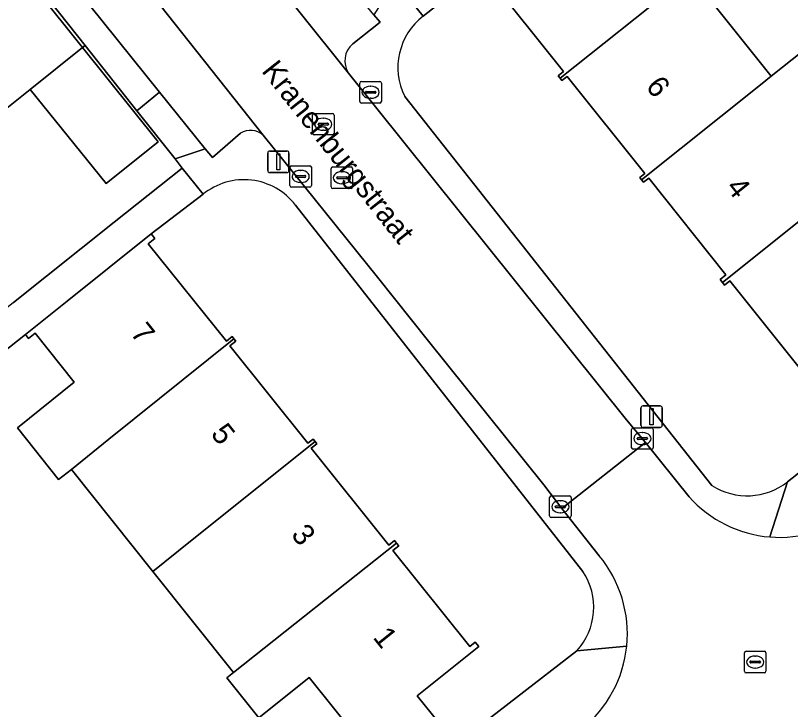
# Model space of a CAD drawing. Extents: x 157445 to 158888, y 383061 to 384688.
# Drawn here: x 158225.61 to 158261.63, y 384010.07 to 384042.31 of the extents above; entities that cross this region are included whole.
import ezdxf

# ---------------------------------------------------------------- set-up
doc = ezdxf.new("R2010")
doc.units = 0
for name, color, linetype in [('IMGEO_Brandkraan', 7, 'Continuous'), ('IMGEO_Erf', 7, 'Continuous'), ('IMGEO_Kolk', 7, 'Continuous'), ('IMGEO_Lichtmast', 7, 'Continuous'), ('IMGEO_Muur', 7, 'Continuous'), ('IMGEO_Openbare_ruimte_label', 7, 'Continuous'), ('IMGEO_Pand', 7, 'Continuous'), ('IMGEO_Pand_nummerreeks', 7, 'Continuous'), ('IMGEO_Parkeervlak_open', 7, 'Continuous'), ('IMGEO_Rijbaan_lokaal_open', 7, 'Continuous'), ('IMGEO_Rioolput', 7, 'Continuous'), ('IMGEO_Voetpad_open', 7, 'Continuous')]:
    doc.layers.add(name, color=color, linetype=linetype)

msp = doc.modelspace()

# ---------------------------------------------------------------- linework, layer by layer
at = {"layer": 'IMGEO_Brandkraan'}
for p, q in [((158240.276, 384034.345), (158240.276, 384035.197)), ((158240.351, 384035.271), (158241.203, 384035.271)), ((158241.277, 384035.197), (158241.277, 384034.345)), ((158240.764, 384035.051), (158240.789, 384035.051)), ((158240.535, 384034.765), (158240.535, 384034.777)), ((158240.973, 384034.728), (158240.575, 384034.728)), ((158240.578, 384034.814), (158240.976, 384034.814)), ((158240.787, 384034.491), (158240.762, 384034.491)), ((158241.019, 384034.777), (158241.019, 384034.765)), ((158241.203, 384034.271), (158240.351, 384034.271))]:
    msp.add_line(p, q, dxfattribs=at)
for points in [[(158240.276, 384034.345), (158240.276, 384035.197)], [(158240.351, 384035.271), (158241.203, 384035.271)], [(158241.277, 384035.197), (158241.277, 384034.345)], [(158241.203, 384034.271), (158240.351, 384034.271)]]:
    msp.add_lwpolyline(points, dxfattribs=at)
for centre, radius, start, end in [((158240.353, 384035.195), 0.0765, 91.552, 178.448), ((158240.353, 384035.195), 0.0765, 91.552, 178.448), ((158241.201, 384035.195), 0.0765, 1.552, 88.448), ((158241.201, 384035.195), 0.0765, 1.552, 88.448), ((158240.575, 384034.774), 0.0403, 85.8775, 175.7526), ((158240.572, 384034.764), 0.0366, 178.938, 274.7102), ((158240.976, 384034.771), 0.043, 264.8664, 352.4533), ((158240.98, 384034.776), 0.0386, 1.7309, 96.639), ((158240.353, 384034.347), 0.0765, 181.552, 268.448), ((158240.353, 384034.347), 0.0765, 181.552, 268.448), ((158241.201, 384034.347), 0.0765, 271.552, 358.448), ((158241.201, 384034.347), 0.0765, 271.552, 358.448)]:
    msp.add_arc(centre, radius, start, end, dxfattribs=at)
for centre, major_axis, ratio, start_param, end_param in [((158240.763, 384034.771), (-0.387, 0.002), 0.722429, 4.712389, 7.853982), ((158240.788, 384034.771), (-0.39, 0.002), 0.717154, 1.570796, 4.712389)]:
    msp.add_ellipse(centre, major_axis=major_axis, ratio=ratio, start_param=start_param, end_param=end_param, dxfattribs=at)
at = {"layer": 'IMGEO_Erf'}
for points in [[(158262.927, 384056.943), (158257.574, 384052.666), (158261.443, 384047.826), (158258.923, 384045.811), (158256.946, 384044.231), (158260.735, 384039.489), (158262.233, 384040.68)], [(158201.405, 384030.766), (158206.541, 384034.859), (158206.306, 384035.153), (158206.435, 384035.255), (158206.563, 384035.357), (158206.787, 384035.076), (158211.876, 384039.131), (158211.664, 384039.397), (158211.782, 384039.491), (158211.9, 384039.585), (158212.114, 384039.317), (158217.226, 384043.391), (158216.981, 384043.699), (158217.26, 384043.921), (158217.505, 384043.613), (158220.565, 384046.052), (158222.053, 384044.184), (158224.451, 384046.126), (158228.717, 384040.814), (158228.837, 384040.911), (158219.154, 384053.106), (158180.905, 384022.622)], [(158258.358, 384030.042), (158258.631, 384030.26), (158255.04, 384034.755), (158254.797, 384034.561), (158254.711, 384034.669), (158254.625, 384034.777), (158254.86, 384034.964), (158251.25, 384039.482), (158251.006, 384039.287), (158250.921, 384039.393), (158250.835, 384039.501), (158251.084, 384039.7), (158247.466, 384044.229), (158247.174, 384043.996), (158246.999, 384044.214), (158244.555, 384042.28)], [(158225.518, 384028.971), (158230.193, 384032.715), (158233.354, 384035.222), (158233.02, 384035.643), (158231.238, 384037.887), (158228.837, 384040.911), (158228.717, 384040.814), (158232.23, 384036.44), (158229.826, 384034.509), (158226.285, 384038.875), (158223.18, 384036.4)], [(158243.695, 384038.54), (158257.981, 384020.474)], [(158234.322, 384034.003), (158231.91, 384032.169), (158232.083, 384031.953), (158231.779, 384031.709), (158235.408, 384027.181), (158235.673, 384027.394), (158235.759, 384027.287), (158235.845, 384027.18), (158235.57, 384026.96), (158239.197, 384022.435), (158239.442, 384022.631), (158239.528, 384022.523), (158239.616, 384022.413), (158239.355, 384022.204), (158242.956, 384017.712), (158243.217, 384017.921), (158243.317, 384017.796), (158243.417, 384017.672), (158243.143, 384017.452), (158246.717, 384012.993), (158246.972, 384013.197), (158247.136, 384012.992), (158244.281, 384010.704), (158246.086, 384008.467), (158251.699, 384012.793)], [(158251.983, 384016.485), (158238.621, 384033.501)], [(158261.493, 384020.649), (158267.528, 384025.404), (158265.655, 384027.748), (158262.335, 384025.095), (158262.162, 384025.311), (158262.397, 384025.498), (158258.817, 384029.979), (158258.568, 384029.779), (158258.464, 384029.909), (158258.358, 384030.042)], [(158241.458, 384008.812), (158239.261, 384011.562), (158236.91, 384009.684), (158235.428, 384011.539), (158235.741, 384011.789), (158231.996, 384016.475), (158228.209, 384021.212), (158227.608, 384020.76), (158225.692, 384023.157), (158228.338, 384025.271), (158226.515, 384027.552), (158226.207, 384027.306), (158226.065, 384027.485), (158217.585, 384020.78), (158219.271, 384018.718), (158221.624, 384015.84), (158223.98, 384012.957), (158221.934, 384011.284), (158225.147, 384007.157)]]:
    msp.add_lwpolyline(points, dxfattribs=at)
for centre, radius, start, end in [((158246.408, 384039.885), 3.028, 127.73, 206.3703), ((158236.228, 384031.668), 3.014, 37.4473, 129.2321), ((158259.613, 384023.043), 3.044, 237.5654, 308.1399), ((158249.485, 384014.82), 3.002, 317.5252, 33.6774)]:
    msp.add_arc(centre, radius, start, end, dxfattribs=at)
at = {"layer": 'IMGEO_Kolk'}
for p, q in [((158241.611, 384038.315), (158241.611, 384039.167)), ((158241.686, 384039.241), (158242.538, 384039.241)), ((158242.612, 384039.167), (158242.612, 384038.315)), ((158242.099, 384039.021), (158242.124, 384039.021)), ((158241.87, 384038.735), (158241.87, 384038.747)), ((158242.308, 384038.698), (158241.91, 384038.698)), ((158241.913, 384038.784), (158242.311, 384038.784)), ((158242.122, 384038.461), (158242.097, 384038.461)), ((158242.354, 384038.747), (158242.354, 384038.735)), ((158242.538, 384038.241), (158241.686, 384038.241)), ((158238.36, 384034.405), (158238.36, 384035.257)), ((158238.435, 384035.331), (158239.287, 384035.331)), ((158239.361, 384035.257), (158239.361, 384034.405)), ((158238.619, 384034.825), (158238.619, 384034.837)), ((158238.662, 384034.874), (158239.06, 384034.874)), ((158238.848, 384035.111), (158238.873, 384035.111)), ((158239.103, 384034.837), (158239.103, 384034.825)), ((158239.057, 384034.788), (158238.659, 384034.788)), ((158238.871, 384034.551), (158238.846, 384034.551)), ((158239.287, 384034.331), (158238.435, 384034.331)), ((158254.245, 384022.231), (158254.245, 384023.083)), ((158254.32, 384023.157), (158255.172, 384023.157)), ((158255.246, 384023.083), (158255.246, 384022.231)), ((158254.504, 384022.651), (158254.504, 384022.663)), ((158254.942, 384022.614), (158254.544, 384022.614)), ((158254.547, 384022.7), (158254.945, 384022.7)), ((158254.733, 384022.937), (158254.758, 384022.937)), ((158254.988, 384022.663), (158254.988, 384022.651)), ((158254.756, 384022.377), (158254.731, 384022.377)), ((158255.172, 384022.157), (158254.32, 384022.157)), ((158250.433, 384019.063), (158250.433, 384019.915)), ((158250.508, 384019.989), (158251.36, 384019.989)), ((158250.921, 384019.769), (158250.946, 384019.769)), ((158251.434, 384019.915), (158251.434, 384019.063)), ((158250.692, 384019.483), (158250.692, 384019.495)), ((158251.13, 384019.446), (158250.732, 384019.446)), ((158250.735, 384019.532), (158251.133, 384019.532)), ((158251.176, 384019.495), (158251.176, 384019.483)), ((158251.36, 384018.989), (158250.508, 384018.989)), ((158250.944, 384019.209), (158250.919, 384019.209))]:
    msp.add_line(p, q, dxfattribs=at)
for points in [[(158241.611, 384038.315), (158241.611, 384039.167)], [(158241.686, 384039.241), (158242.538, 384039.241)], [(158242.612, 384039.167), (158242.612, 384038.315)], [(158242.538, 384038.241), (158241.686, 384038.241)], [(158238.36, 384034.405), (158238.36, 384035.257)], [(158238.435, 384035.331), (158239.287, 384035.331)], [(158239.361, 384035.257), (158239.361, 384034.405)], [(158239.287, 384034.331), (158238.435, 384034.331)], [(158254.245, 384022.231), (158254.245, 384023.083)], [(158254.32, 384023.157), (158255.172, 384023.157)], [(158255.246, 384023.083), (158255.246, 384022.231)], [(158255.172, 384022.157), (158254.32, 384022.157)], [(158250.433, 384019.063), (158250.433, 384019.915)], [(158250.508, 384019.989), (158251.36, 384019.989)], [(158251.434, 384019.915), (158251.434, 384019.063)], [(158251.36, 384018.989), (158250.508, 384018.989)]]:
    msp.add_lwpolyline(points, dxfattribs=at)
for centre, radius, start, end in [((158241.688, 384039.165), 0.0765, 91.552, 178.448), ((158241.688, 384039.165), 0.0765, 91.552, 178.448), ((158242.536, 384039.165), 0.0765, 1.552, 88.448), ((158242.536, 384039.165), 0.0765, 1.552, 88.448), ((158241.91, 384038.744), 0.0403, 85.8775, 175.7526), ((158241.907, 384038.734), 0.0366, 178.938, 274.7102), ((158242.311, 384038.741), 0.043, 264.8664, 352.4533), ((158242.315, 384038.746), 0.0386, 1.7309, 96.639), ((158241.688, 384038.317), 0.0765, 181.552, 268.448), ((158241.688, 384038.317), 0.0765, 181.552, 268.448), ((158242.536, 384038.317), 0.0765, 271.552, 358.448), ((158242.536, 384038.317), 0.0765, 271.552, 358.448), ((158238.437, 384035.255), 0.0765, 91.552, 178.448), ((158238.437, 384035.255), 0.0765, 91.552, 178.448), ((158239.285, 384035.255), 0.0765, 1.552, 88.448), ((158239.285, 384035.255), 0.0765, 1.552, 88.448), ((158238.659, 384034.834), 0.0403, 85.8775, 175.7526), ((158239.064, 384034.836), 0.0386, 1.7309, 96.639), ((158238.656, 384034.824), 0.0366, 178.938, 274.7102), ((158239.06, 384034.831), 0.043, 264.8664, 352.4533), ((158238.437, 384034.407), 0.0765, 181.552, 268.448), ((158238.437, 384034.407), 0.0765, 181.552, 268.448), ((158239.285, 384034.407), 0.0765, 271.552, 358.448), ((158239.285, 384034.407), 0.0765, 271.552, 358.448), ((158254.322, 384023.081), 0.0765, 91.552, 178.448), ((158254.322, 384023.081), 0.0765, 91.552, 178.448), ((158255.17, 384023.081), 0.0765, 1.552, 88.448), ((158255.17, 384023.081), 0.0765, 1.552, 88.448), ((158254.544, 384022.66), 0.0403, 85.8775, 175.7526), ((158254.541, 384022.65), 0.0366, 178.938, 274.7102), ((158254.945, 384022.657), 0.043, 264.8664, 352.4533), ((158254.949, 384022.662), 0.0386, 1.7309, 96.639), ((158254.322, 384022.233), 0.0765, 181.552, 268.448), ((158254.322, 384022.233), 0.0765, 181.552, 268.448), ((158255.17, 384022.233), 0.0765, 271.552, 358.448), ((158255.17, 384022.233), 0.0765, 271.552, 358.448), ((158250.51, 384019.913), 0.0765, 91.552, 178.448), ((158250.51, 384019.913), 0.0765, 91.552, 178.448), ((158251.358, 384019.913), 0.0765, 1.552, 88.448), ((158251.358, 384019.913), 0.0765, 1.552, 88.448), ((158250.732, 384019.492), 0.0403, 85.8775, 175.7526), ((158250.729, 384019.482), 0.0366, 178.938, 274.7102), ((158251.133, 384019.489), 0.043, 264.8664, 352.4533), ((158251.137, 384019.494), 0.0386, 1.7309, 96.639), ((158250.51, 384019.065), 0.0765, 181.552, 268.448), ((158250.51, 384019.065), 0.0765, 181.552, 268.448), ((158251.358, 384019.065), 0.0765, 271.552, 358.448), ((158251.358, 384019.065), 0.0765, 271.552, 358.448)]:
    msp.add_arc(centre, radius, start, end, dxfattribs=at)
for centre, major_axis, ratio, start_param, end_param in [((158242.098, 384038.741), (-0.387, 0.002), 0.722429, 4.712389, 7.853982), ((158242.123, 384038.741), (-0.39, 0.002), 0.717154, 1.570796, 4.712389), ((158238.847, 384034.831), (-0.387, 0.002), 0.722429, 4.712389, 7.853982), ((158238.872, 384034.831), (-0.39, 0.002), 0.717154, 1.570796, 4.712389), ((158254.732, 384022.657), (-0.387, 0.002), 0.722429, 4.712389, 7.853982), ((158254.757, 384022.657), (-0.39, 0.002), 0.717154, 1.570796, 4.712389), ((158250.92, 384019.489), (-0.387, 0.002), 0.722429, 4.712389, 7.853982), ((158250.945, 384019.489), (-0.39, 0.002), 0.717154, 1.570796, 4.712389)]:
    msp.add_ellipse(centre, major_axis=major_axis, ratio=ratio, start_param=start_param, end_param=end_param, dxfattribs=at)
at = {"layer": 'IMGEO_Lichtmast'}
for p, q in [((158237.328, 384035.113), (158237.328, 384035.913)), ((158237.328, 384035.913), (158237.328, 384035.113)), ((158237.428, 384036.013), (158238.218, 384036.013)), ((158238.218, 384036.013), (158237.428, 384036.013)), ((158238.318, 384035.913), (158238.318, 384035.113)), ((158238.318, 384035.113), (158238.318, 384035.913)), ((158238.218, 384035.013), (158237.428, 384035.013)), ((158237.428, 384035.013), (158238.218, 384035.013)), ((158254.678, 384023.276), (158254.678, 384024.076)), ((158254.678, 384024.076), (158254.678, 384023.276)), ((158254.778, 384024.176), (158255.568, 384024.176)), ((158255.568, 384024.176), (158254.778, 384024.176)), ((158255.668, 384024.076), (158255.668, 384023.276)), ((158255.668, 384023.276), (158255.668, 384024.076)), ((158255.568, 384023.176), (158254.778, 384023.176)), ((158254.778, 384023.176), (158255.568, 384023.176))]:
    msp.add_line(p, q, dxfattribs=at)
for points in [[(158237.748, 384035.888), (158237.898, 384035.888), (158237.898, 384035.138), (158237.748, 384035.138), (158237.748, 384035.888)], [(158255.098, 384024.051), (158255.248, 384024.051), (158255.248, 384023.301), (158255.098, 384023.301), (158255.098, 384024.051)]]:
    msp.add_lwpolyline(points, dxfattribs=at)
for centre, start, end in [((158237.428, 384035.913), 90, 180), ((158237.428, 384035.913), 90, 180), ((158238.218, 384035.913), 0, 90), ((158238.218, 384035.913), 360, 90), ((158237.428, 384035.113), 180, 270), ((158237.428, 384035.113), 180, 270), ((158238.218, 384035.113), 270, 0), ((158238.218, 384035.113), 270, 0), ((158254.778, 384024.076), 90, 180), ((158254.778, 384024.076), 90, 180), ((158255.568, 384024.076), 0, 90), ((158255.568, 384024.076), 360, 90), ((158254.778, 384023.276), 180, 270), ((158254.778, 384023.276), 180, 270), ((158255.568, 384023.276), 270, 0), ((158255.568, 384023.276), 270, 0)]:
    msp.add_arc(centre, 0.1, start, end, dxfattribs=at)
at = {"layer": 'IMGEO_Muur'}
for points in [[(158228.717, 384040.814), (158228.837, 384040.911)], [(158228.837, 384040.911), (158231.238, 384037.887)], [(158231.238, 384037.887), (158233.02, 384035.643)], [(158233.02, 384035.643), (158233.342, 384035.237)]]:
    msp.add_lwpolyline(points, dxfattribs=at)
at = {"layer": 'IMGEO_Pand'}
for points in [[(158258.923, 384045.811), (158261.443, 384047.826), (158257.574, 384052.666), (158255.054, 384050.651), (158250.906, 384047.336), (158246.999, 384044.214), (158247.174, 384043.996), (158247.466, 384044.229), (158251.084, 384039.7), (158250.835, 384039.501), (158250.921, 384039.393), (158256.449, 384043.81), (158256.946, 384044.231)], [(158228.717, 384040.814), (158224.451, 384046.126), (158222.053, 384044.184), (158220.565, 384046.052), (158217.505, 384043.613), (158217.26, 384043.921), (158216.981, 384043.699), (158217.226, 384043.391), (158212.114, 384039.317), (158211.9, 384039.585), (158211.782, 384039.491), (158216.419, 384033.677), (158217.139, 384032.805), (158219.955, 384035.051), (158220.041, 384036.043), (158219.534, 384036.679), (158221.626, 384038.348), (158223.18, 384036.4), (158226.285, 384038.875)], [(158254.711, 384034.669), (158260.238, 384039.086), (158260.735, 384039.489), (158256.946, 384044.231), (158256.449, 384043.81), (158250.921, 384039.393), (158251.006, 384039.287), (158251.25, 384039.482), (158254.86, 384034.964), (158254.625, 384034.777)], [(158228.717, 384040.814), (158226.285, 384038.875), (158229.826, 384034.509), (158232.23, 384036.44)], [(158264.485, 384034.795), (158265.981, 384035.99), (158262.364, 384040.516), (158262.233, 384040.68), (158260.735, 384039.489), (158260.238, 384039.086), (158254.711, 384034.669), (158254.797, 384034.561), (158255.04, 384034.755), (158258.631, 384030.26), (158258.358, 384030.042), (158258.464, 384029.909), (158264.03, 384034.357)], [(158264.485, 384034.795), (158264.03, 384034.357), (158258.464, 384029.909), (158258.568, 384029.779), (158258.817, 384029.979), (158262.397, 384025.498), (158262.162, 384025.311), (158262.335, 384025.095), (158265.655, 384027.748), (158267.528, 384025.404), (158271.747, 384028.775), (158265.981, 384035.99)], [(158228.209, 384021.212), (158229.946, 384022.629), (158235.759, 384027.287), (158235.673, 384027.394), (158235.408, 384027.181), (158231.779, 384031.709), (158232.083, 384031.953), (158231.91, 384032.169), (158228.009, 384029.043), (158226.065, 384027.485), (158226.207, 384027.306), (158226.515, 384027.552), (158228.338, 384025.271), (158225.692, 384023.157), (158227.608, 384020.76)], [(158228.209, 384021.212), (158231.996, 384016.475), (158233.745, 384017.888), (158239.528, 384022.523), (158239.442, 384022.631), (158239.197, 384022.435), (158235.57, 384026.96), (158235.845, 384027.18), (158235.759, 384027.287), (158229.946, 384022.629)], [(158235.741, 384011.789), (158243.317, 384017.796), (158243.217, 384017.921), (158242.956, 384017.712), (158239.355, 384022.204), (158239.616, 384022.413), (158239.528, 384022.523), (158233.745, 384017.888), (158231.996, 384016.475)], [(158235.741, 384011.789), (158235.428, 384011.539), (158236.91, 384009.684), (158239.261, 384011.562), (158241.458, 384008.812), (158241.119, 384008.541), (158241.015, 384008.458), (158243.011, 384005.985), (158246.086, 384008.467), (158244.281, 384010.704), (158247.136, 384012.992), (158246.972, 384013.197), (158246.717, 384012.993), (158243.143, 384017.452), (158243.417, 384017.672), (158243.317, 384017.796)]]:
    msp.add_lwpolyline(points, close=True, dxfattribs=at)
at = {"layer": 'IMGEO_Parkeervlak_open'}
for points in [[(158227.789, 384056.232), (158241.086, 384039.631)], [(158241.282, 384040.985), (158242.549, 384042), (158242.262, 384042.335), (158240.185, 384044.894), (158232.47, 384054.589)], [(158224.538, 384048.395), (158232.304, 384038.752), (158234.429, 384036.121), (158234.758, 384035.714), (158236.067, 384036.842)], [(158237.117, 384036.753), (158229.224, 384046.702)]]:
    msp.add_lwpolyline(points, dxfattribs=at)
for centre, radius, start, end in [((158241.944, 384040.198), 1.029, 130.0757, 213.4509), ((158236.531, 384036.081), 0.891, 48.9229, 121.3872)]:
    msp.add_arc(centre, radius, start, end, dxfattribs=at)
at = {"layer": 'IMGEO_Rijbaan_lokaal_open'}
for points in [[(158223.106, 384054.203), (158224.069, 384053.038), (158229.224, 384046.702), (158237.117, 384036.753), (158242.433, 384030.154), (158244.809, 384027.188), (158250.16, 384020.508), (158251.004, 384019.402), (158254.883, 384022.469), (158254.008, 384023.529), (158241.086, 384039.631), (158227.789, 384056.232)], [(158256.918, 384019.947), (158254.883, 384022.469), (158251.004, 384019.402), (158252.742, 384017.209)]]:
    msp.add_lwpolyline(points, dxfattribs=at)
for centre, radius, start, end in [((158261.133, 384023.729), 5.663, 221.8985, 265.2897), ((158261.13, 384023.733), 5.666, 265.328, 308.6943), ((158248.365, 384013.587), 5.681, 354.2635, 39.6112), ((158248.363, 384013.591), 5.684, 308.898, 354.2277)]:
    msp.add_arc(centre, radius, start, end, dxfattribs=at)
at = {"layer": 'IMGEO_Rioolput'}
for p, q in [((158239.487, 384037.758), (158240.339, 384037.758)), ((158239.412, 384036.832), (158239.412, 384037.684)), ((158239.9, 384037.538), (158239.925, 384037.538)), ((158240.413, 384037.684), (158240.413, 384036.832)), ((158239.671, 384037.252), (158239.671, 384037.264)), ((158240.109, 384037.215), (158239.711, 384037.215)), ((158239.714, 384037.301), (158240.112, 384037.301)), ((158240.155, 384037.264), (158240.155, 384037.252)), ((158240.339, 384036.758), (158239.487, 384036.758)), ((158239.923, 384036.978), (158239.898, 384036.978)), ((158259.488, 384011.849), (158259.488, 384012.701)), ((158259.563, 384012.775), (158260.415, 384012.775)), ((158259.976, 384012.555), (158260.001, 384012.555)), ((158260.489, 384012.701), (158260.489, 384011.849)), ((158259.747, 384012.269), (158259.747, 384012.281)), ((158260.185, 384012.232), (158259.787, 384012.232)), ((158259.79, 384012.318), (158260.188, 384012.318)), ((158260.231, 384012.281), (158260.231, 384012.269)), ((158260.415, 384011.775), (158259.563, 384011.775)), ((158259.999, 384011.995), (158259.974, 384011.995))]:
    msp.add_line(p, q, dxfattribs=at)
for points in [[(158239.487, 384037.758), (158240.339, 384037.758)], [(158239.412, 384036.832), (158239.412, 384037.684)], [(158240.413, 384037.684), (158240.413, 384036.832)], [(158240.339, 384036.758), (158239.487, 384036.758)], [(158259.488, 384011.849), (158259.488, 384012.701)], [(158259.563, 384012.775), (158260.415, 384012.775)], [(158260.489, 384012.701), (158260.489, 384011.849)], [(158260.415, 384011.775), (158259.563, 384011.775)]]:
    msp.add_lwpolyline(points, dxfattribs=at)
for centre, radius, start, end in [((158239.489, 384037.682), 0.0765, 91.552, 178.448), ((158239.489, 384037.682), 0.0765, 91.552, 178.448), ((158240.337, 384037.682), 0.0765, 1.552, 88.448), ((158240.337, 384037.682), 0.0765, 1.552, 88.448), ((158239.711, 384037.261), 0.0403, 85.8775, 175.7526), ((158239.708, 384037.251), 0.0366, 178.938, 274.7102), ((158240.112, 384037.258), 0.043, 264.8664, 352.4533), ((158240.116, 384037.263), 0.0386, 1.7309, 96.639), ((158239.489, 384036.834), 0.0765, 181.552, 268.448), ((158239.489, 384036.834), 0.0765, 181.552, 268.448), ((158240.337, 384036.834), 0.0765, 271.552, 358.448), ((158240.337, 384036.834), 0.0765, 271.552, 358.448), ((158259.565, 384012.699), 0.0765, 91.552, 178.448), ((158259.565, 384012.699), 0.0765, 91.552, 178.448), ((158260.413, 384012.699), 0.0765, 1.552, 88.448), ((158260.413, 384012.699), 0.0765, 1.552, 88.448), ((158259.787, 384012.278), 0.0403, 85.8775, 175.7526), ((158259.784, 384012.268), 0.0366, 178.938, 274.7102), ((158260.188, 384012.275), 0.043, 264.8664, 352.4533), ((158260.192, 384012.28), 0.0386, 1.7309, 96.639), ((158259.565, 384011.851), 0.0765, 181.552, 268.448), ((158259.565, 384011.851), 0.0765, 181.552, 268.448), ((158260.413, 384011.851), 0.0765, 271.552, 358.448), ((158260.413, 384011.851), 0.0765, 271.552, 358.448)]:
    msp.add_arc(centre, radius, start, end, dxfattribs=at)
for centre, major_axis, ratio, start_param, end_param in [((158239.899, 384037.258), (-0.387, 0.002), 0.722429, 4.712389, 7.853982), ((158239.924, 384037.258), (-0.39, 0.002), 0.717154, 1.570796, 4.712389), ((158259.975, 384012.275), (-0.387, 0.002), 0.722429, 4.712389, 7.853982), ((158260, 384012.275), (-0.39, 0.002), 0.717154, 1.570796, 4.712389)]:
    msp.add_ellipse(centre, major_axis=major_axis, ratio=ratio, start_param=start_param, end_param=end_param, dxfattribs=at)
at = {"layer": 'IMGEO_Voetpad_open'}
for points in [[(158262.511, 384058.677), (158256.963, 384053.978), (158254.694, 384052.162), (158246.999, 384046.005), (158243.692, 384043.359), (158244.555, 384042.28), (158246.999, 384044.214), (158250.906, 384047.336), (158255.054, 384050.651), (158257.574, 384052.666), (158262.927, 384056.943)], [(158219.861, 384055.879), (158219.154, 384053.106), (158228.837, 384040.911), (158231.238, 384037.887), (158232.304, 384038.752), (158224.538, 384048.395)], [(158302.656, 384051.672), (158300.066, 384051.51), (158297.322, 384049.307), (158281.342, 384036.478), (158280.174, 384035.54), (158271.747, 384028.775), (158267.528, 384025.404), (158261.493, 384020.649), (158260.668, 384018.085)], [(158244.555, 384042.28), (158243.692, 384043.359), (158243.25, 384043.911), (158242.262, 384042.335), (158242.549, 384042), (158241.282, 384040.985)], [(158241.086, 384039.631), (158254.008, 384023.529), (158254.883, 384022.469), (158256.918, 384019.947)], [(158257.981, 384020.474), (158243.695, 384038.54)], [(158236.067, 384036.842), (158234.758, 384035.714), (158234.429, 384036.121), (158233.02, 384035.643), (158233.354, 384035.222), (158234.322, 384034.003)], [(158250.16, 384020.508), (158244.809, 384027.188), (158242.433, 384030.154), (158237.117, 384036.753)], [(158225.147, 384007.157), (158221.934, 384011.284), (158219.575, 384014.169), (158217.224, 384017.045), (158215.538, 384019.108), (158217.585, 384020.78), (158226.065, 384027.485), (158228.009, 384029.043), (158231.91, 384032.169), (158234.322, 384034.003), (158233.354, 384035.222), (158230.193, 384032.715), (158225.518, 384028.971), (158222.389, 384026.464), (158219.586, 384023.957), (158217.055, 384021.938), (158214.021, 384019.518), (158208.441, 384015.251), (158206.156, 384013.433)], [(158238.621, 384033.501), (158251.983, 384016.485)], [(158252.742, 384017.209), (158251.004, 384019.402), (158250.16, 384020.508)], [(158260.668, 384018.085), (158261.493, 384020.649)], [(158254.018, 384013.019), (158251.699, 384012.793), (158246.086, 384008.467), (158243.011, 384005.985), (158232.701, 383997.73), (158231.603, 383996.85), (158213.17, 383982.077), (158212.091, 383979.614)], [(158251.699, 384012.793), (158254.018, 384013.019)]]:
    msp.add_lwpolyline(points, dxfattribs=at)
msp.add_lwpolyline([(158232.304, 384038.752), (158231.238, 384037.887), (158233.02, 384035.643), (158234.429, 384036.121)], close=True, dxfattribs=at)
for centre, radius, start, end in [((158246.408, 384039.885), 3.028, 127.73, 206.3703), ((158241.944, 384040.198), 1.029, 130.0757, 213.4509), ((158236.531, 384036.081), 0.891, 48.9229, 121.3872), ((158236.228, 384031.668), 3.014, 37.4473, 129.2321), ((158259.613, 384023.043), 3.044, 237.5654, 308.1399), ((158261.133, 384023.729), 5.663, 221.8985, 265.2897), ((158261.13, 384023.733), 5.666, 265.328, 308.6943), ((158248.365, 384013.587), 5.681, 354.2635, 39.6112), ((158249.485, 384014.82), 3.002, 317.5252, 33.6774), ((158248.363, 384013.591), 5.684, 308.898, 354.2277)]:
    msp.add_arc(centre, radius, start, end, dxfattribs=at)

# ---------------------------------------------------------------- texts
at = {"layer": 'IMGEO_Openbare_ruimte_label'}
msp.add_text('Kranenburgstraat', height=1, rotation=308.4629, dxfattribs=at).set_placement((158237.009, 384039.72))
at = {"layer": 'IMGEO_Pand_nummerreeks'}
for s, rotation, p in [('6', 308.5593, (158254.864, 384038.992)), ('4', 308.5598, (158258.597, 384034.309)), ('7', 308.5948, (158230.911, 384027.538)), ('5', 308.5948, (158234.645, 384022.859)), ('3', 308.5948, (158238.38, 384018.18)), ('1', 308.5948, (158242.185, 384013.412))]:
    msp.add_text(s, height=1, rotation=rotation, dxfattribs=at).set_placement(p)

doc.saveas('drawing.dxf')
